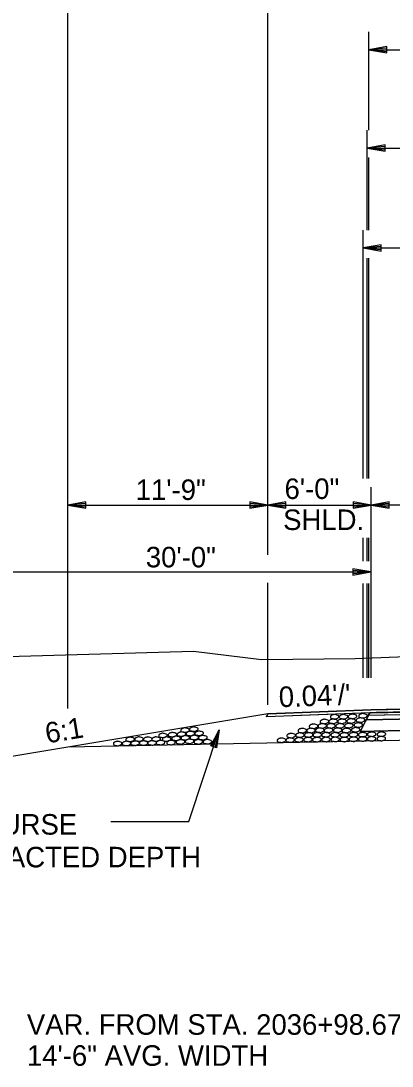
# Model space of a CAD drawing. Extents: x 1734743 to 1735935, y 759845 to 763831.
# Drawn here: x 1735661.3 to 1735682.9, y 763380 to 763441 of the extents above; entities that cross this region are included whole.
import ezdxf

# ---------------------------------------------------------------- set-up
doc = ezdxf.new("R2010")
doc.units = 0
for name, color, linetype in [('1', 7, 'Continuous'), ('19', 7, 'Continuous'), ('Level 1', 7, 'Continuous'), ('R_Prop Surface', 7, 'Continuous')]:
    doc.layers.add(name, color=color, linetype=linetype)

# ---------------------------------------------------------------- blocks, each defined once
blk = doc.blocks.new('ROCKS')
at = {"layer": '1'}
blk.add_spline([(0.013, 0.06), (0.053, 0.053), (0.107, 0.033), (0.133, 0.013), (0.133, -0.007), (0.12, -0.033), (0.107, -0.04), (0.073, -0.053), (0.033, -0.067), (0.013, -0.067), (-0.02, -0.06), (-0.06, -0.053), (-0.087, -0.047), (-0.113, -0.02), (-0.113, -0.007), (-0.107, 0.02), (-0.087, 0.033), (-0.067, 0.047), (-0.033, 0.053), (-0.02, 0.06), (0.013, 0.06)], degree=3, dxfattribs=at)

msp = doc.modelspace()

# ---------------------------------------------------------------- linework, layer by layer
at = {"layer": '19'}
for p, q in [((1735664.008, 763408.178), (1735664.008, 763451.355)), ((1735675.69, 763409.849), (1735675.69, 763445.878)), ((1735681.585, 763434.657), (1735681.585, 763440.397)), ((1735682.635, 763439.531), (1735681.585, 763439.347)), ((1735681.585, 763439.347), (1735717.815, 763439.347)), ((1735681.585, 763439.347), (1735682.635, 763439.164)), ((1735682.635, 763439.435), (1735681.865, 763439.374)), ((1735681.865, 763439.321), (1735682.635, 763439.251)), ((1735682.635, 763439.164), (1735682.635, 763439.531)), ((1735681.481, 763428.818), (1735681.481, 763434.657)), ((1735682.531, 763433.79), (1735681.481, 763433.607)), ((1735681.481, 763433.607), (1735717.919, 763433.607)), ((1735681.481, 763433.607), (1735682.531, 763433.423)), ((1735682.531, 763433.694), (1735681.761, 763433.633)), ((1735681.761, 763433.58), (1735682.531, 763433.51)), ((1735682.531, 763433.423), (1735682.531, 763433.79)), ((1735681.585, 763428.818), (1735681.585, 763433.045)), ((1735681.251, 763414.307), (1735681.251, 763428.818)), ((1735682.301, 763427.951), (1735681.251, 763427.768)), ((1735681.251, 763427.768), (1735718.15, 763427.768)), ((1735681.251, 763427.768), (1735682.301, 763427.584)), ((1735682.301, 763427.855), (1735681.531, 763427.794)), ((1735681.531, 763427.741), (1735682.301, 763427.671)), ((1735682.301, 763427.584), (1735682.301, 763427.951)), ((1735681.481, 763414.307), (1735681.481, 763427.168)), ((1735681.585, 763414.307), (1735681.585, 763427.168)), ((1735681.716, 763402.672), (1735681.716, 763413.801)), ((1735665.058, 763412.937), (1735664.008, 763412.753)), ((1735665.058, 763412.84), (1735664.288, 763412.779)), ((1735665.058, 763412.569), (1735665.058, 763412.937)), ((1735674.64, 763412.937), (1735674.64, 763412.569)), ((1735675.69, 763412.753), (1735674.64, 763412.937)), ((1735675.41, 763412.779), (1735674.64, 763412.84)), ((1735676.74, 763412.937), (1735675.69, 763412.753)), ((1735676.74, 763412.84), (1735675.97, 763412.779)), ((1735676.74, 763412.569), (1735676.74, 763412.937)), ((1735680.666, 763412.937), (1735680.666, 763412.569)), ((1735681.716, 763412.753), (1735680.666, 763412.937)), ((1735681.436, 763412.779), (1735680.666, 763412.84)), ((1735682.766, 763412.937), (1735681.716, 763412.753)), ((1735682.766, 763412.84), (1735681.996, 763412.779)), ((1735682.766, 763412.569), (1735682.766, 763412.937)), ((1735664.008, 763412.753), (1735665.058, 763412.569)), ((1735664.008, 763412.753), (1735675.69, 763412.753)), ((1735664.288, 763412.727), (1735665.058, 763412.657)), ((1735674.64, 763412.569), (1735675.69, 763412.753)), ((1735674.64, 763412.657), (1735675.41, 763412.727)), ((1735675.69, 763412.753), (1735676.74, 763412.569)), ((1735675.701, 763412.753), (1735681.701, 763412.753)), ((1735675.97, 763412.727), (1735676.74, 763412.657)), ((1735680.666, 763412.569), (1735681.716, 763412.753)), ((1735680.666, 763412.657), (1735681.436, 763412.727)), ((1735693.701, 763412.753), (1735681.701, 763412.753)), ((1735681.716, 763412.753), (1735682.766, 763412.569)), ((1735681.996, 763412.727), (1735682.766, 763412.657)), ((1735681.251, 763409.486), (1735681.251, 763410.832)), ((1735681.481, 763409.486), (1735681.481, 763410.832)), ((1735681.585, 763409.486), (1735681.585, 763410.832)), ((1735651.69, 763408.849), (1735681.69, 763408.849)), ((1735680.64, 763409.033), (1735680.64, 763408.666)), ((1735681.69, 763408.849), (1735680.64, 763409.033)), ((1735681.41, 763408.876), (1735680.64, 763408.937)), ((1735680.64, 763408.666), (1735681.69, 763408.849)), ((1735680.64, 763408.753), (1735681.41, 763408.823)), ((1735664.008, 763400.874), (1735664.008, 763408.178)), ((1735675.69, 763401.079), (1735675.69, 763408.203)), ((1735681.251, 763402.672), (1735681.251, 763408.178)), ((1735681.481, 763402.672), (1735681.481, 763408.178)), ((1735681.585, 763402.672), (1735681.585, 763408.178)), ((1735717.701, 763401.515), (1735681.716, 763400.795)), ((1735717.702, 763401.348), (1735681.719, 763400.628)), ((1735681.723, 763400.628), (1735675.605, 763400.384)), ((1735681.716, 763400.795), (1735675.69, 763400.554)), ((1735717.99, 763400.937), (1735681.416, 763400.205)), ((1735717.99, 763400.937), (1735681.416, 763400.205)), ((1735681.416, 763400.205), (1735717.99, 763400.937)), ((1735717.866, 763401.185), (1735681.543, 763400.458)), ((1735717.866, 763401.185), (1735681.543, 763400.458)), ((1735675.69, 763400.554), (1735651.962, 763396.6)), ((1735718.32, 763400.277), (1735681.08, 763399.532)), ((1735681.08, 763399.532), (1735718.32, 763400.277)), ((1735681.416, 763400.205), (1735681.08, 763399.532)), ((1735681.543, 763400.458), (1735681.416, 763400.205)), ((1735717.701, 763399.681), (1735664.008, 763398.607)), ((1735671.069, 763394.271), (1735672.854, 763399.631)), ((1735672.35, 763398.695), (1735672.854, 763399.631)), ((1735672.432, 763398.669), (1735672.739, 763399.376)), ((1735672.854, 763399.631), (1735672.695, 763398.577)), ((1735672.786, 763399.361), (1735672.609, 763398.612)), ((1735672.695, 763398.577), (1735672.35, 763398.695)), ((1735666.533, 763394.271), (1735671.069, 763394.271))]:
    msp.add_line(p, q, dxfattribs=at)
for points in [[(1735613.664, 763403.585), (1735659.802, 763403.886), (1735671.351, 763404.226), (1735675.305, 763403.724), (1735680.786, 763403.784), (1735690.726, 763404.18), (1735697.359, 763404.139), (1735706.351, 763404.261), (1735713.47, 763404.566)], [(1735721.783, 763401.185), (1735717.702, 763401.348), (1735682.013, 763400.634), (1735681.626, 763400.625), (1735675.605, 763400.384), (1735675.605, 763400.384), (1735675.69, 763400.554), (1735675.69, 763400.554), (1735681.716, 763400.795), (1735717.701, 763401.515), (1735721.698, 763401.355), (1735721.698, 763401.355), (1735721.783, 763401.185), (1735721.783, 763401.185), (1735721.783, 763401.185)], [(1735717.866, 763401.185), (1735681.543, 763400.458), (1735681.543, 763400.458), (1735681.626, 763400.625), (1735681.626, 763400.625), (1735681.714, 763400.628), (1735717.702, 763401.348), (1735717.786, 763401.345), (1735717.786, 763401.345), (1735717.866, 763401.185), (1735717.866, 763401.185), (1735717.866, 763401.185)]]:
    msp.add_lwpolyline(points, dxfattribs=at)
at = {"layer": 'R_Prop Surface'}
for p, q in [((1735681.626, 763400.625), (1735681.08, 763399.532)), ((1735675.69, 763400.554), (1735675.605, 763400.384)), ((1735681.416, 763400.205), (1735681.08, 763399.532))]:
    msp.add_line(p, q, dxfattribs=at)

# ---------------------------------------------------------------- block references
at = {"layer": 'Level 1', "xscale": 2.011654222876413}
for p, yscale, rotation in [((1735678.839, 763399.859), 2.0116542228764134, 2.041282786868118), ((1735678.97, 763400.118), 2.0116542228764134, 2.041282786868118), ((1735679.348, 763399.862), 2.0116542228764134, 2.041282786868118), ((1735679.476, 763400.128), 2.0116542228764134, 2.041282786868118), ((1735679.562, 763400.396), 2.0116542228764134, 2.041282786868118), ((1735679.88, 763399.866), 2.0116542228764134, 2.041282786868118), ((1735679.993, 763400.127), 2.0116542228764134, 2.041282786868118), ((1735680.081, 763400.396), 2.0116542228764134, 2.041282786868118), ((1735680.387, 763399.875), 2.0116542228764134, 2.041282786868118), ((1735680.525, 763400.147), 2.0116542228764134, 2.041282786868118), ((1735680.603, 763400.416), 2.0116542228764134, 2.041282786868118), ((1735680.938, 763399.91), 2.0116542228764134, 2.041282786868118), ((1735681.067, 763400.202), 2.0116542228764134, 2.041282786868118), ((1735681.214, 763400.451), 2.0116542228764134, 2.041282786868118), ((1735669.543, 763399.303), 2.011654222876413, 1.8263814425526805), ((1735670.101, 763399.347), 2.011654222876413, 1.8263814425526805), ((1735670.628, 763399.379), 2.011654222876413, 1.8263814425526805), ((1735670.837, 763399.615), 2.011654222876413, 1.8263814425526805), ((1735671.146, 763399.414), 2.011654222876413, 1.8263814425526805), ((1735671.346, 763399.671), 2.011654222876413, 1.8263814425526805), ((1735671.656, 763399.426), 2.011654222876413, 1.8263814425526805), ((1735677.026, 763399.296), 2.0116542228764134, 2.041282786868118), ((1735677.542, 763399.322), 2.0116542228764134, 2.041282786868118), ((1735677.672, 763399.585), 2.0116542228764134, 2.041282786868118), ((1735678.046, 763399.332), 2.0116542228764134, 2.041282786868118), ((1735678.185, 763399.59), 2.0116542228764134, 2.041282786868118), ((1735678.328, 763399.841), 2.0116542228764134, 2.041282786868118), ((1735678.552, 763399.341), 2.0116542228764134, 2.041282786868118), ((1735678.694, 763399.609), 2.0116542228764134, 2.041282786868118), ((1735679.062, 763399.342), 2.0116542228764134, 2.041282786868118), ((1735679.203, 763399.603), 2.0116542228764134, 2.041282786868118), ((1735679.595, 763399.343), 2.0116542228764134, 2.041282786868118), ((1735679.734, 763399.609), 2.0116542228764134, 2.041282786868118), ((1735680.128, 763399.328), 2.0116542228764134, 2.041282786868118), ((1735680.249, 763399.591), 2.0116542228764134, 2.041282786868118), ((1735680.662, 763399.347), 2.0116542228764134, 2.041282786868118), ((1735680.791, 763399.632), 2.0116542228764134, 2.041282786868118), ((1735681.198, 763399.349), 2.0116542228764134, 2.041282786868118), ((1735681.721, 763399.375), 2.0116542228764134, 2.041282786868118), ((1735682.292, 763399.38), 2.0116542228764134, 2.041282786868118), ((1735666.9, 763398.829), 2.011654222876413, 1.8263814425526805), ((1735667.422, 763398.835), 2.011654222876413, 1.8263814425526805), ((1735667.633, 763399.074), 2.011654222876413, 1.8263814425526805), ((1735667.921, 763398.849), 2.011654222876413, 1.8263814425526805), ((1735668.153, 763399.089), 2.011654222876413, 1.8263814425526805), ((1735668.417, 763398.86), 2.011654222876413, 1.8263814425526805), ((1735668.66, 763399.082), 2.011654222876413, 1.8263814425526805), ((1735668.914, 763398.867), 2.011654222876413, 1.8263814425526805), ((1735669.152, 763399.088), 2.011654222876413, 1.8263814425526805), ((1735669.404, 763398.883), 2.011654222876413, 1.8263814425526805), ((1735669.76, 763399.088), 2.011654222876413, 1.8263814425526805), ((1735670.012, 763398.883), 2.011654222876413, 1.8263814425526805), ((1735670.318, 763399.132), 2.011654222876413, 1.8263814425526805), ((1735670.57, 763398.927), 2.011654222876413, 1.8263814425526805), ((1735670.846, 763399.165), 2.011654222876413, 1.8263814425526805), ((1735671.097, 763398.96), 2.011654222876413, 1.8263814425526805), ((1735671.375, 763399.184), 2.011654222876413, 1.8263814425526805), ((1735671.612, 763398.93), 2.011654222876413, 1.8263814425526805), ((1735671.873, 763399.173), 2.011654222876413, 1.8263814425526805), ((1735672.14, 763398.936), 2.011654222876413, 1.8263814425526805), ((1735676.457, 763399.02), 2.0116542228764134, 2.041282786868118), ((1735676.97, 763399.031), 2.0116542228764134, 2.041282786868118), ((1735677.486, 763399.047), 2.0116542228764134, 2.041282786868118), ((1735678.006, 763399.062), 2.0116542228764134, 2.041282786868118), ((1735678.524, 763399.058), 2.0116542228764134, 2.041282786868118), ((1735679.062, 763399.066), 2.0116542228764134, 2.041282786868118), ((1735679.596, 763399.072), 2.0116542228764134, 2.041282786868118), ((1735680.129, 763399.067), 2.0116542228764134, 2.041282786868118), ((1735680.663, 763399.082), 2.0116542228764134, 2.041282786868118), ((1735681.199, 763399.093), 2.0116542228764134, 2.041282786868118), ((1735681.717, 763399.105), 2.0116542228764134, 2.041282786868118), ((1735682.287, 763399.115), 2.0116542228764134, 2.041282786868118)]:
    msp.add_blockref('ROCKS', p, dxfattribs=dict(at, yscale=yscale, rotation=rotation))

# ---------------------------------------------------------------- texts
at = {"layer": '19'}
for s, p in [('11\'-9"', (1735667.977, 763413.05)), ('6\'-0"', (1735676.658, 763413.107)), ('SHLD.', (1735676.578, 763411.295)), ('30\'-0"', (1735668.566, 763409.113))]:
    msp.add_text(s, height=1.2, dxfattribs=at).set_placement(p)
for s, rotation, p in [("0.04'/'", 2.16019, (1735676.344, 763400.944)), ('6:1', 9.45113, (1735662.798, 763398.828)), ('AGGREGATE BASE COURSE', 360, (1735642.361, 763393.504)), ('(CLASS 7) - VAR. COMPACTED DEPTH', 360, (1735642.361, 763391.592)), ('VAR. FROM STA. 2036+98.67 TO STA. 2041+67.66', 359.99538, (1735661.628, 763381.816)), ('14\'-6" AVG. WIDTH', 359.99538, (1735661.628, 763380.004))]:
    msp.add_text(s, height=1.2, rotation=rotation, dxfattribs=at).set_placement(p)

doc.saveas('drawing.dxf')
